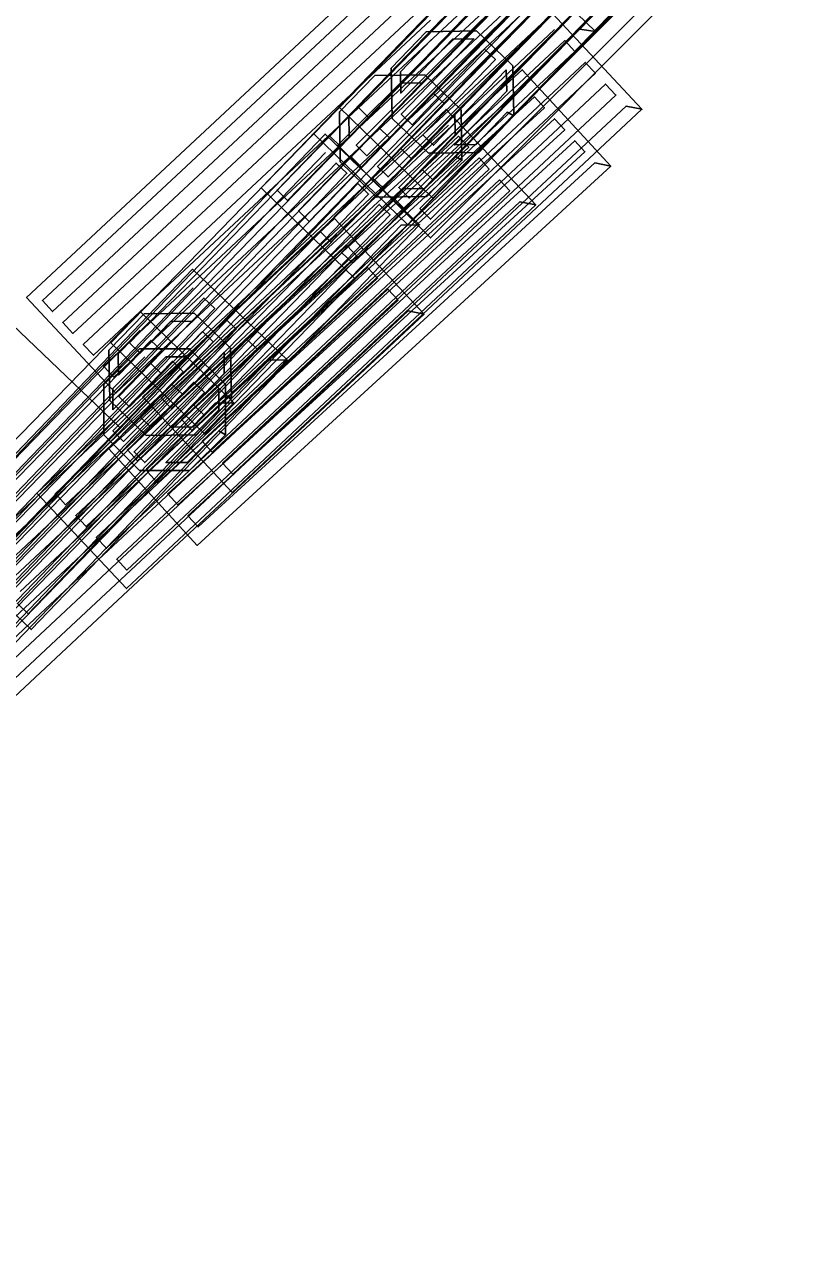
# Model space of a CAD drawing. Extents: x -266179 to -264727, y -1243225 to -1241702.
# Drawn here: x -264961.36 to -264957.27, y -1242640.29 to -1242633.74 of the extents above; entities that cross this region are included whole.
import ezdxf

# ---------------------------------------------------------------- set-up
doc = ezdxf.new("R2010")
doc.units = 0
for name, color, linetype in [('Vrstva 1', 7, 'Continuous'), ('Vrstva 19', 7, 'Continuous'), ('Vrstva 21', 7, 'Continuous')]:
    doc.layers.add(name, color=color, linetype=linetype)

msp = doc.modelspace()

# ---------------------------------------------------------------- linework, layer by layer
at = {"layer": 'Vrstva 1'}
for p, q in [((-264957.27, -1242632.21), (-264960.85, -1242635.9)), ((-264960.85, -1242635.9), (-264962.64, -1242634.19)), ((-264962.64, -1242634.19), (-264960.85, -1242635.9)), ((-264960.85, -1242635.9), (-264961.13, -1242636.19)), ((-264961.13, -1242636.19), (-264965.09, -1242640.29))]:
    msp.add_line(p, q, dxfattribs=at)
at = {"layer": 'Vrstva 19'}
for p, q in [((-264957.27, -1242632.21), (-264960.85, -1242635.9)), ((-264960.85, -1242635.9), (-264961.13, -1242636.19)), ((-264961.13, -1242636.19), (-264965.09, -1242640.29))]:
    msp.add_line(p, q, dxfattribs=at)
for points in [[(-264957.723, -1242632.835), (-264958.605, -1242633.749), (-264959.486, -1242634.663), (-264959.722, -1242634.908), (-264959.78, -1242634.852), (-264958.898, -1242633.938), (-264958.017, -1242633.024)], [(-264958.205, -1242633.576), (-264959.09, -1242634.487), (-264959.326, -1242634.731), (-264959.384, -1242634.675), (-264958.499, -1242633.764), (-264957.615, -1242632.852)], [(-264958.72, -1242633.638), (-264959.601, -1242634.552), (-264959.838, -1242634.797), (-264959.895, -1242634.741), (-264959.013, -1242633.827), (-264958.132, -1242632.913)], [(-264958.051, -1242633.647), (-264958.949, -1242634.545), (-264959.19, -1242634.786), (-264959.246, -1242634.729), (-264958.348, -1242633.831), (-264957.45, -1242632.933)], [(-264957.509, -1242632.944), (-264958.39, -1242633.858), (-264959.272, -1242634.773), (-264959.592, -1242635.104), (-264960.095, -1242634.618), (-264959.214, -1242633.704)], [(-264957.608, -1242632.946), (-264958.489, -1242633.86), (-264959.371, -1242634.774), (-264959.607, -1242635.019), (-264959.665, -1242634.963), (-264958.783, -1242634.049), (-264957.901, -1242633.135)], [(-264958.404, -1242633.081), (-264959.286, -1242633.994), (-264959.523, -1242634.239), (-264959.58, -1242634.183), (-264958.698, -1242633.27)], [(-264958.289, -1242633.193), (-264959.171, -1242634.106), (-264959.408, -1242634.35), (-264959.465, -1242634.295), (-264958.583, -1242633.381)], [(-264958.55, -1242633.241), (-264959.434, -1242634.153), (-264959.671, -1242634.397), (-264959.728, -1242634.341), (-264958.844, -1242633.43)], [(-264959.105, -1242633.313), (-264960.033, -1242634.18), (-264960.961, -1242635.047), (-264961.21, -1242635.279), (-264961.264, -1242635.221), (-264960.336, -1242634.354), (-264959.408, -1242633.487)], [(-264958.809, -1242633.294), (-264958.307, -1242633.782), (-264958.392, -1242633.769), (-264959.276, -1242634.68), (-264960.161, -1242635.592), (-264960.397, -1242635.836), (-264960.455, -1242635.78), (-264959.57, -1242634.869), (-264958.686, -1242633.957), (-264958.449, -1242633.713)], [(-264957.974, -1242633.428), (-264958.856, -1242634.341), (-264959.176, -1242634.672), (-264959.679, -1242634.185), (-264958.797, -1242633.272)], [(-264958.391, -1242633.308), (-264959.289, -1242634.206), (-264959.529, -1242634.446), (-264959.586, -1242634.39), (-264958.688, -1242633.492)], [(-264958.174, -1242633.304), (-264959.056, -1242634.217), (-264959.293, -1242634.461), (-264959.35, -1242634.406), (-264958.468, -1242633.493)], [(-264958.435, -1242633.353), (-264959.319, -1242634.264), (-264959.556, -1242634.508), (-264959.613, -1242634.452), (-264958.729, -1242633.541)], [(-264958.996, -1242633.43), (-264959.924, -1242634.297), (-264960.852, -1242635.164), (-264961.101, -1242635.396), (-264961.155, -1242635.338), (-264960.227, -1242634.471), (-264959.299, -1242633.604)], [(-264958.736, -1242633.435), (-264959.621, -1242634.346), (-264960.505, -1242635.258), (-264960.742, -1242635.502), (-264960.799, -1242635.446), (-264959.915, -1242634.534), (-264959.03, -1242633.623)], [(-264958.106, -1242633.574), (-264958.991, -1242634.485), (-264959.311, -1242634.816), (-264959.813, -1242634.328), (-264958.929, -1242633.417)], [(-264958.32, -1242633.464), (-264959.204, -1242634.376), (-264959.441, -1242634.62), (-264959.499, -1242634.564), (-264958.614, -1242633.652)], [(-264958.277, -1242633.421), (-264959.175, -1242634.319), (-264959.416, -1242634.559), (-264959.472, -1242634.503), (-264958.574, -1242633.605)], [(-264958.059, -1242633.415), (-264958.941, -1242634.328), (-264959.178, -1242634.573), (-264959.235, -1242634.517), (-264958.353, -1242633.604)], [(-264958.679, -1242633.667), (-264959.607, -1242634.534), (-264960.535, -1242635.401), (-264960.871, -1242635.715), (-264961.349, -1242635.204), (-264960.421, -1242634.337), (-264959.493, -1242633.47)], [(-264958.835, -1242633.527), (-264959.717, -1242634.441), (-264959.953, -1242634.686), (-264960.01, -1242634.63), (-264959.129, -1242633.716)], [(-264957.966, -1242633.661), (-264958.864, -1242634.559), (-264959.19, -1242634.885), (-264959.685, -1242634.39), (-264958.787, -1242633.492)], [(-264958.887, -1242633.547), (-264959.815, -1242634.414), (-264960.743, -1242635.281), (-264960.991, -1242635.513), (-264961.046, -1242635.455), (-264960.118, -1242634.588), (-264959.19, -1242633.721)], [(-264958.621, -1242633.546), (-264959.506, -1242634.458), (-264960.39, -1242635.369), (-264960.627, -1242635.613), (-264960.684, -1242635.557), (-264959.8, -1242634.646), (-264958.916, -1242633.734)], [(-264958.164, -1242633.534), (-264959.062, -1242634.432), (-264959.303, -1242634.672), (-264959.359, -1242634.616), (-264958.461, -1242633.718)], [(-264958.778, -1242633.664), (-264959.706, -1242634.531), (-264960.634, -1242635.398), (-264960.882, -1242635.63), (-264960.937, -1242635.571), (-264960.009, -1242634.704), (-264959.081, -1242633.838), (-264958.832, -1242633.605)], [(-264958.307, -1242633.782), (-264959.191, -1242634.693), (-264960.076, -1242635.605), (-264960.396, -1242635.935), (-264960.898, -1242635.447), (-264960.014, -1242634.536), (-264959.129, -1242633.625)], [(-264958.507, -1242633.658), (-264959.391, -1242634.569), (-264960.275, -1242635.48), (-264960.512, -1242635.724), (-264960.57, -1242635.669), (-264959.685, -1242634.757), (-264958.801, -1242633.846), (-264958.564, -1242633.602)], [(-264958.059, -1242634.197), (-264958.986, -1242635.065), (-264959.914, -1242635.933), (-264960.249, -1242636.247), (-264960.728, -1242635.736), (-264959.801, -1242634.868), (-264958.874, -1242634.001), (-264958.538, -1242633.686), (-264958.059, -1242634.197), (-264958.144, -1242634.18), (-264959.071, -1242635.048), (-264959.998, -1242635.916), (-264960.246, -1242636.148), (-264960.301, -1242636.09), (-264959.374, -1242635.222), (-264958.447, -1242634.354), (-264958.198, -1242634.122), (-264958.253, -1242634.063), (-264959.18, -1242634.931), (-264960.107, -1242635.799), (-264960.356, -1242636.032), (-264960.41, -1242635.973), (-264959.483, -1242635.105), (-264958.556, -1242634.237), (-264958.308, -1242634.005), (-264958.362, -1242633.947), (-264959.29, -1242634.815), (-264960.217, -1242635.682), (-264960.465, -1242635.915), (-264960.52, -1242635.856), (-264959.592, -1242634.989), (-264958.665, -1242634.121), (-264958.417, -1242633.888), (-264958.472, -1242633.83), (-264959.399, -1242634.698), (-264960.326, -1242635.566), (-264960.574, -1242635.798), (-264960.629, -1242635.74), (-264959.702, -1242634.872), (-264958.775, -1242634.004), (-264958.526, -1242633.771)], [(-264958.744, -1242634.233), (-264958.931, -1242634.428), (-264959.2, -1242634.433), (-264959.395, -1242634.246), (-264959.4, -1242633.978), (-264959.213, -1242633.783), (-264958.944, -1242633.778), (-264958.75, -1242633.965), (-264958.744, -1242634.233), (-264958.78, -1242634.213), (-264958.946, -1242634.386), (-264959.06, -1242634.388), (-264958.782, -1242634.1), (-264958.785, -1242633.987), (-264959.173, -1242634.39), (-264959.23, -1242634.335), (-264958.842, -1242633.931), (-264958.9, -1242633.876), (-264959.288, -1242634.28), (-264959.346, -1242634.224), (-264958.958, -1242633.82), (-264959.071, -1242633.823), (-264959.348, -1242634.111), (-264959.35, -1242633.998), (-264959.184, -1242633.825)], [(-264958.226, -1242634.502), (-264959.161, -1242635.361), (-264960.097, -1242636.219), (-264960.436, -1242636.53), (-264960.909, -1242636.014), (-264959.974, -1242635.156), (-264959.038, -1242634.297), (-264958.699, -1242633.986), (-264958.226, -1242634.502), (-264958.31, -1242634.484), (-264959.246, -1242635.343), (-264960.181, -1242636.201), (-264960.432, -1242636.431), (-264960.486, -1242636.372), (-264959.55, -1242635.514), (-264958.614, -1242634.655), (-264958.364, -1242634.425), (-264958.418, -1242634.366), (-264959.354, -1242635.225), (-264960.289, -1242636.084), (-264960.54, -1242636.313), (-264960.594, -1242636.254), (-264959.658, -1242635.396), (-264958.723, -1242634.537), (-264958.472, -1242634.307), (-264958.526, -1242634.248), (-264959.462, -1242635.107), (-264960.398, -1242635.966), (-264960.648, -1242636.195), (-264960.702, -1242636.137), (-264959.766, -1242635.278), (-264958.831, -1242634.419), (-264958.58, -1242634.189), (-264958.634, -1242634.131), (-264959.57, -1242634.989), (-264960.506, -1242635.848), (-264960.756, -1242636.078), (-264960.81, -1242636.019), (-264959.875, -1242635.16), (-264958.939, -1242634.301), (-264958.688, -1242634.072)], [(-264959.021, -1242634.47), (-264959.209, -1242634.664), (-264959.478, -1242634.667), (-264959.672, -1242634.479), (-264959.675, -1242634.211), (-264959.487, -1242634.017), (-264959.219, -1242634.013), (-264959.025, -1242634.201), (-264959.021, -1242634.47), (-264959.057, -1242634.449), (-264959.224, -1242634.621), (-264959.337, -1242634.623), (-264959.058, -1242634.336), (-264959.06, -1242634.223), (-264959.45, -1242634.625), (-264959.508, -1242634.569), (-264959.117, -1242634.167), (-264959.175, -1242634.112), (-264959.565, -1242634.513), (-264959.623, -1242634.457), (-264959.232, -1242634.056), (-264959.345, -1242634.057), (-264959.624, -1242634.344), (-264959.626, -1242634.231), (-264959.458, -1242634.059)], [(-264958.627, -1242634.708), (-264959.553, -1242635.577), (-264960.48, -1242636.446), (-264960.815, -1242636.761), (-264961.294, -1242636.25), (-264960.368, -1242635.381), (-264959.441, -1242634.513), (-264959.106, -1242634.198), (-264958.627, -1242634.708), (-264958.711, -1242634.692), (-264959.638, -1242635.56), (-264960.564, -1242636.429), (-264960.812, -1242636.662), (-264960.867, -1242636.604), (-264959.94, -1242635.735), (-264959.014, -1242634.866), (-264958.766, -1242634.633), (-264958.821, -1242634.575), (-264959.747, -1242635.444), (-264960.673, -1242636.313), (-264960.921, -1242636.545), (-264960.976, -1242636.487), (-264960.05, -1242635.618), (-264959.124, -1242634.749), (-264958.876, -1242634.517), (-264958.93, -1242634.458), (-264959.857, -1242635.327), (-264960.783, -1242636.196), (-264961.031, -1242636.429), (-264961.086, -1242636.37), (-264960.159, -1242635.501), (-264959.233, -1242634.632), (-264958.985, -1242634.4), (-264959.04, -1242634.342), (-264959.966, -1242635.21), (-264960.892, -1242636.079), (-264961.14, -1242636.312), (-264961.195, -1242636.253), (-264960.269, -1242635.385), (-264959.342, -1242634.516), (-264959.094, -1242634.283)], [(-264959.248, -1242634.815), (-264960.127, -1242635.731), (-264961.006, -1242636.648), (-264961.324, -1242636.98), (-264961.83, -1242636.496), (-264960.951, -1242635.579), (-264960.072, -1242634.662), (-264959.753, -1242634.33), (-264959.248, -1242634.815), (-264959.347, -1242634.817), (-264960.226, -1242635.734), (-264961.105, -1242636.65), (-264961.34, -1242636.896), (-264961.398, -1242636.84), (-264960.519, -1242635.924), (-264959.64, -1242635.007), (-264959.405, -1242634.762), (-264959.463, -1242634.706), (-264960.342, -1242635.623), (-264961.22, -1242636.54), (-264961.456, -1242636.785)], [(-264961.745, -1242636.508), (-264960.866, -1242635.591), (-264959.987, -1242634.675), (-264959.751, -1242634.429)], [(-264961.629, -1242636.619), (-264960.75, -1242635.702), (-264959.871, -1242634.785), (-264959.636, -1242634.54), (-264959.694, -1242634.485), (-264960.573, -1242635.401), (-264961.451, -1242636.318)], [(-264961.514, -1242636.73), (-264960.635, -1242635.813), (-264959.756, -1242634.896), (-264959.52, -1242634.651), (-264959.578, -1242634.595), (-264960.457, -1242635.512), (-264961.336, -1242636.429), (-264961.571, -1242636.674)], [(-264961.894, -1242636.83), (-264960.966, -1242635.963), (-264960.038, -1242635.096), (-264959.702, -1242634.782), (-264959.224, -1242635.294), (-264959.308, -1242635.276), (-264960.236, -1242636.143), (-264961.164, -1242637.01), (-264961.413, -1242637.243)], [(-264961.795, -1242636.833), (-264960.867, -1242635.966), (-264959.939, -1242635.099), (-264959.691, -1242634.867)], [(-264961.686, -1242636.95), (-264960.758, -1242636.083), (-264959.83, -1242635.216), (-264959.581, -1242634.984), (-264959.636, -1242634.926), (-264960.564, -1242635.793), (-264961.492, -1242636.66)], [(-264961.659, -1242636.3), (-264960.779, -1242635.384), (-264960.461, -1242635.053), (-264959.956, -1242635.538), (-264960.055, -1242635.54), (-264960.935, -1242636.456), (-264961.815, -1242637.371)], [(-264961.577, -1242637.067), (-264960.649, -1242636.2), (-264959.721, -1242635.333), (-264959.472, -1242635.101), (-264959.527, -1242635.043), (-264960.455, -1242635.91), (-264961.383, -1242636.777)], [(-264961.574, -1242636.313), (-264960.694, -1242635.397), (-264960.459, -1242635.152)], [(-264961.467, -1242637.184), (-264960.539, -1242636.317), (-264959.611, -1242635.45), (-264959.363, -1242635.218), (-264959.417, -1242635.16), (-264960.345, -1242636.027), (-264961.274, -1242636.894), (-264961.522, -1242637.126)], [(-264961.459, -1242636.424), (-264960.579, -1242635.508), (-264960.343, -1242635.263), (-264960.401, -1242635.207), (-264961.281, -1242636.123), (-264962.161, -1242637.039)], [(-264961.949, -1242636.519), (-264961.063, -1242635.609), (-264960.742, -1242635.279), (-264960.241, -1242635.767), (-264960.34, -1242635.769), (-264961.225, -1242636.679), (-264962.11, -1242637.59)], [(-264959.224, -1242635.294), (-264960.152, -1242636.16), (-264961.08, -1242637.027), (-264961.416, -1242637.342)], [(-264960.254, -1242635.744), (-264960.442, -1242635.938), (-264960.71, -1242635.942), (-264960.904, -1242635.755), (-264960.909, -1242635.486), (-264960.721, -1242635.292), (-264960.453, -1242635.287), (-264960.258, -1242635.475), (-264960.254, -1242635.744), (-264960.29, -1242635.723), (-264960.456, -1242635.896), (-264960.57, -1242635.897), (-264960.292, -1242635.61), (-264960.293, -1242635.497), (-264960.683, -1242635.899), (-264960.74, -1242635.844), (-264960.351, -1242635.441), (-264960.408, -1242635.386), (-264960.798, -1242635.788), (-264960.855, -1242635.733), (-264960.466, -1242635.33), (-264960.579, -1242635.332), (-264960.857, -1242635.619), (-264960.859, -1242635.506), (-264960.692, -1242635.334)], [(-264962.223, -1242637.45), (-264961.343, -1242636.534), (-264960.464, -1242635.619), (-264960.228, -1242635.373), (-264960.286, -1242635.318), (-264961.166, -1242636.234), (-264962.045, -1242637.15)], [(-264961.863, -1242636.532), (-264960.978, -1242635.622), (-264960.741, -1242635.378)], [(-264962.108, -1242637.561), (-264961.228, -1242636.645), (-264960.348, -1242635.729), (-264960.113, -1242635.484), (-264960.17, -1242635.429), (-264961.05, -1242636.345), (-264961.93, -1242637.26)], [(-264961.749, -1242636.644), (-264960.863, -1242635.733), (-264960.626, -1242635.49), (-264960.684, -1242635.434), (-264961.569, -1242636.344)], [(-264960.286, -1242635.938), (-264960.477, -1242636.129), (-264960.745, -1242636.129), (-264960.936, -1242635.938), (-264960.936, -1242635.669), (-264960.745, -1242635.479), (-264960.477, -1242635.479), (-264960.286, -1242635.669), (-264960.286, -1242635.938), (-264960.321, -1242635.917), (-264960.491, -1242636.087), (-264960.604, -1242636.087), (-264960.321, -1242635.804), (-264960.321, -1242635.691), (-264960.717, -1242636.087), (-264960.774, -1242636.03), (-264960.378, -1242635.634), (-264960.434, -1242635.578), (-264960.83, -1242635.974), (-264960.887, -1242635.917), (-264960.491, -1242635.521), (-264960.604, -1242635.521), (-264960.887, -1242635.804), (-264960.887, -1242635.691), (-264960.717, -1242635.521)], [(-264959.956, -1242635.538), (-264960.836, -1242636.454), (-264961.716, -1242637.369)], [(-264961.634, -1242636.756), (-264960.749, -1242635.845), (-264960.512, -1242635.601), (-264960.569, -1242635.545), (-264961.454, -1242636.456)], [(-264961.519, -1242636.867), (-264960.634, -1242635.957), (-264960.397, -1242635.713), (-264960.454, -1242635.657), (-264961.34, -1242636.568), (-264962.225, -1242637.478)], [(-264960.241, -1242635.767), (-264961.126, -1242636.678), (-264962.011, -1242637.588)]]:
    msp.add_lwpolyline(points, dxfattribs=at)
at = {"layer": 'Vrstva 21'}
for p, q in [((-264957.27, -1242632.21), (-264960.85, -1242635.9)), ((-264960.85, -1242635.9), (-264961.13, -1242636.19)), ((-264961.13, -1242636.19), (-264965.09, -1242640.29))]:
    msp.add_line(p, q, dxfattribs=at)

doc.saveas('drawing.dxf')
